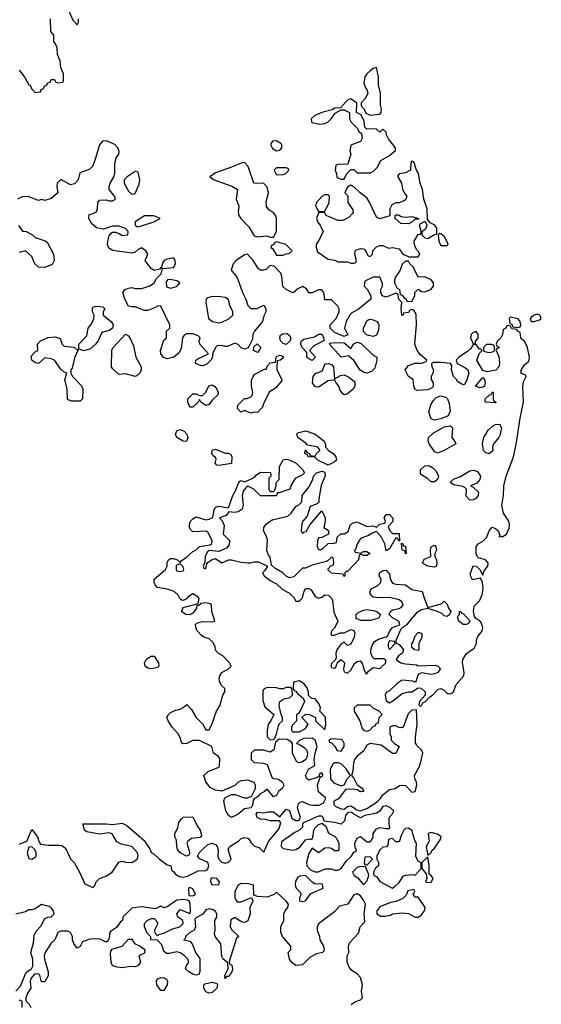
# Model space of a CAD drawing. Header units: inches. Extents: x 2601682 to 2755810, y 449311 to 584050.
# Tile 369 of 505: x 2716954 to 2720194, y 491409 to 497526. Entities that reach past the tile are written whole.
import ezdxf

# ---------------------------------------------------------------- set-up
doc = ezdxf.new("R2010")
doc.units = ezdxf.units.IN
doc.header["$MEASUREMENT"] = 0
doc.layers.add('C7419', color=7, linetype='Continuous')
doc.layers.add('C7429', color=7, linetype='Continuous')

msp = doc.modelspace()

# ---------------------------------------------------------------- linework, layer by layer
at = {"layer": 'C7419', "color": 2, "elevation": 2}
for points in [[(2717254, 497590), (2717283.6, 497523.6), (2717310, 497494), (2717318, 497510), (2717318, 497530)], [(2716950, 497212), (2716986, 497166), (2717010, 497122), (2717018, 497118), (2717030, 497094), (2717050, 497074), (2717082, 497078), (2717087.3, 497092.7), (2717102, 497098), (2717107.3, 497112.7), (2717122, 497118), (2717127.3, 497132.7), (2717142, 497138), (2717150, 497154), (2717170, 497154), (2717178, 497138), (2717190, 497134), (2717222, 497138), (2717226, 497150), (2717226, 497190), (2717208.4, 497228.4), (2717206, 497270), (2717188.4, 497308.4), (2717186, 497350), (2717176.4, 497376.4), (2717166, 497390), (2717166, 497430), (2717147.3, 497452.7), (2717146, 497530)], [(2720000, 495622.7), (2719990, 495626), (2719978, 495622), (2719974, 495610), (2719958, 495602), (2719952, 495570), (2719942, 495550), (2719922, 495530), (2719914, 495510), (2719918, 495498), (2719932, 495492), (2719930, 495486), (2719918, 495482), (2719914, 495470), (2719930, 495434), (2719933.7, 495393.7), (2719930.5, 495369.5), (2719910.7, 495349.3), (2719858, 495338), (2719830, 495346), (2719794, 495410), (2719810, 495454), (2719826, 495470), (2719818, 495478), (2719810, 495478), (2719790, 495508), (2719770, 495508), (2719756.4, 495483.6), (2719735.6, 495464.4), (2719681, 495430), (2719664.7, 495410), (2719672, 495390), (2719723.5, 495363.5), (2719738, 495350), (2719742.8, 495330), (2719731.1, 495288.9), (2719718, 495262), (2719710, 495258), (2719700.4, 495260.4), (2719675.3, 495275.3), (2719668, 495290), (2719648, 495310), (2719635.3, 495350), (2719638, 495378), (2719629, 495389), (2719570, 495396.2), (2719524.9, 495395.1), (2719511.3, 495388.7), (2719514, 495370), (2719524, 495350), (2719520.7, 495330), (2719510.7, 495310), (2719510.7, 495290), (2719522, 495270), (2719522.8, 495250), (2719518.5, 495241.5), (2719490, 495226), (2719422.7, 495222.7), (2719408.7, 495230), (2719402, 495250), (2719398, 495290), (2719370, 495308.7), (2719349.2, 495350), (2719370, 495378), (2719409, 495391), (2719450, 495391), (2719478, 495402), (2719482, 495410), (2719443.7, 495443.7), (2719422, 495470), (2719409.1, 495509.1), (2719418, 495630), (2719416.4, 495696.4), (2719402, 495722), (2719390, 495726), (2719378, 495722), (2719370, 495706), (2719338, 495702), (2719334, 495690), (2719327.3, 495687.3), (2719324, 495730), (2719328.4, 495768.4), (2719308, 495790), (2719302, 495822), (2719290, 495826), (2719230, 495802), (2719206, 495810), (2719198, 495830), (2719198, 495850), (2719208, 495870), (2719207.3, 495887.3), (2719190, 495926), (2719150, 495926), (2719098, 495902), (2719094, 495870), (2719111.6, 495851.6), (2719134, 495810), (2719134, 495790), (2719055.3, 495724.7), (2719016, 495704), (2719006, 495694), (2718982.8, 495650), (2718971, 495610), (2718991.6, 495568.4), (2718970, 495558), (2718910, 495582), (2718882, 495610), (2718882, 495630), (2718919, 495670), (2718938, 495710), (2718938, 495730), (2718930, 495746), (2718890, 495786), (2718850, 495786), (2718842, 495830), (2718830, 495848), (2718810, 495848), (2718770, 495828.7), (2718750, 495828.7), (2718734.6, 495854.6), (2718710, 495868), (2718674, 495850), (2718663.6, 495836.4), (2718650, 495828), (2718609.1, 495849.1), (2718589.1, 495869.1), (2718582, 495930), (2718575.3, 495950), (2718534.6, 495994.6), (2718510, 495998), (2718485.4, 495974.6), (2718470, 495968.7), (2718450, 495968.7), (2718438, 495978), (2718404, 496030), (2718368.7, 496068.7), (2718350, 496065.2), (2718299.1, 496030), (2718280.5, 496010), (2718266.8, 495970), (2718304.1, 495924.1), (2718337.3, 495830), (2718359.1, 495790), (2718371.3, 495750), (2718390, 495731.3), (2718428.9, 495731.1), (2718470, 495752), (2718482, 495730), (2718482, 495710), (2718470, 495686), (2718461, 495650), (2718411.3, 495590), (2718402, 495570), (2718399.6, 495540.4), (2718372.7, 495487.3), (2718350, 495478), (2718330, 495488), (2718310, 495508), (2718290, 495515.3), (2718243.6, 495496.4), (2718230, 495495.3), (2718210, 495502), (2718181, 495499), (2718171, 495489), (2718152, 495450), (2718151.1, 495428.9), (2718142, 495410), (2718115.3, 495384.7), (2718090, 495375.3), (2718076.4, 495376.4), (2718046, 495390), (2718048, 495410), (2718060.2, 495419.8), (2718126, 495450), (2718073.2, 495510), (2718069, 495530), (2718074, 495550), (2718062.7, 495562.7), (2718030, 495575.1), (2717990, 495573.2), (2717974.8, 495565.2), (2717964.7, 495550), (2717957.3, 495482.7), (2717943.5, 495456.5), (2717910.4, 495429.6), (2717870, 495418), (2717847.6, 495427.6), (2717829.5, 495449.5), (2717829, 495470), (2717850, 495534), (2717866, 495550), (2717866, 495590), (2717886, 495610), (2717886, 495630), (2717830, 495746), (2717810, 495748), (2717801, 495739), (2717750, 495719.3), (2717730, 495719.3), (2717670, 495742.7), (2717650, 495740.9), (2717630, 495746), (2717606.6, 495790), (2717595.3, 495830), (2717608, 495850), (2717630, 495858), (2717650, 495861), (2717670, 495856), (2717710, 495856), (2717758, 495870), (2717778, 495882), (2717788, 495890), (2717803.1, 495916.9), (2717833.2, 495946.8), (2717840.4, 495979.6), (2717910, 495986), (2717921.2, 496010), (2717916.4, 496036.4), (2717910, 496046), (2717863.5, 496036.5), (2717852, 496030), (2717842.8, 496017.2), (2717834, 495990), (2717838, 495982), (2717830, 495986), (2717823.6, 495976.4), (2717790, 495968), (2717770, 495979), (2717734, 496030), (2717749, 496070), (2717737.2, 496090), (2717710, 496109), (2717690, 496099), (2717670, 496081.2), (2717650, 496075.1), (2717532.1, 496092.1), (2717507, 496107), (2717499.3, 496130), (2717500.9, 496150), (2717510, 496182), (2717521.2, 496198.8), (2717530, 496204.7), (2717550, 496204.7), (2717576, 496196), (2717590, 496184.7), (2717626, 496190), (2717628, 496210), (2717610, 496228), (2717570, 496242), (2717530, 496242), (2717474.8, 496225.2), (2717430, 496233.2), (2717400.2, 496260.2), (2717384, 496290), (2717384.7, 496315.3), (2717410, 496321), (2717430, 496331.3), (2717438, 496350), (2717439, 496390), (2717450, 496404.7), (2717490, 496406.8), (2717510, 496400.7), (2717530, 496401), (2717548, 496410), (2717542, 496430), (2717509.2, 496470), (2717509.2, 496490), (2717515.3, 496510), (2717539, 496550), (2717544, 496570), (2717544, 496630), (2717552.9, 496667.1), (2717569.1, 496690.9), (2717572.1, 496707.9), (2717562.7, 496730), (2717544, 496750), (2717492.1, 496772.1), (2717468, 496772), (2717450, 496748), (2717421, 496650), (2717405.4, 496614.6), (2717385.4, 496594.6), (2717326.4, 496573.6), (2717316.3, 496530), (2717294.6, 496505.4), (2717270, 496499), (2717210, 496533.2), (2717187.3, 496510), (2717184, 496490), (2717190.9, 496449.1), (2717150, 496415.3), (2717110, 496402), (2717090, 496408), (2717070, 496402), (2717006.8, 496426.8), (2716970, 496424.2), (2716939.1, 496410)], [(2716946.4, 496246.4), (2716972, 496212), (2716994, 496210), (2717030, 496192), (2717050, 496172), (2717111.6, 496151.6), (2717123.6, 496143.6), (2717164, 496070), (2717166.8, 496030), (2717154.4, 496005.6), (2717110, 495985.2), (2717070, 495988.7), (2717048.7, 496010), (2717030, 496055.3), (2716990, 496088.7), (2716950, 496079)], [(2720000, 495676), (2719994, 495670), (2719998, 495638), (2720000, 495637.3)], [(2716950, 492404.7), (2716998, 492422), (2717030, 492494), (2717064.7, 492450), (2717075.3, 492415.3), (2717083.5, 492403.5), (2717130, 492397.3), (2717198, 492398), (2717214.8, 492394.8), (2717238.8, 492378.8), (2717270, 492312), (2717292, 492290), (2717324.7, 492230), (2717358, 492158), (2717410, 492134), (2717418, 492142), (2717428, 492170), (2717448.9, 492191.1), (2717492.9, 492207.1), (2717528.7, 492230), (2717570, 492291.3), (2717590, 492298), (2717610.9, 492290.9), (2717650, 492290.8), (2717684, 492310), (2717689.1, 492330.9), (2717686, 492350), (2717650, 492389.2), (2717583.2, 492403.2), (2717558, 492418), (2717528.9, 492468.9), (2717510, 492474), (2717450, 492466), (2717370, 492481.2), (2717355.3, 492490), (2717346, 492530), (2717490.5, 492530.5), (2717530, 492526), (2717590, 492534), (2717619.9, 492519.9), (2717726.4, 492426.4), (2717764.7, 492370), (2717771.3, 492351.3), (2717790, 492342), (2717822, 492310), (2717870, 492276), (2717892, 492270), (2717898, 492238), (2717910, 492234), (2717919.8, 492219.8), (2717943.5, 492203.5), (2717970, 492198.8), (2717996, 492204), (2718062.7, 492237.3), (2718110, 492241), (2718122, 492250), (2718129, 492270), (2718122, 492290), (2718072.7, 492312.7), (2718059, 492330), (2718068.7, 492350), (2718090, 492371), (2718121.2, 492398.8), (2718146, 492410), (2718170, 492401), (2718181, 492390), (2718186, 492370), (2718184.7, 492330), (2718191.1, 492311.1), (2718210, 492292), (2718230, 492286), (2718250, 492292), (2718268, 492310), (2718249, 492370), (2718259, 492390), (2718316, 492424), (2718330, 492438), (2718350, 492444.7), (2718370, 492442), (2718376.9, 492436.9), (2718391.6, 492411.6), (2718411.6, 492391.6), (2718442, 492382), (2718470, 492354), (2718500.2, 492419.8), (2718563.1, 492496.9), (2718575.3, 492535.3), (2718568, 492548), (2718510, 492548.7), (2718483.6, 492556.4), (2718450, 492558), (2718429, 492570), (2718422, 492590), (2718430, 492602), (2718470, 492598), (2718494.6, 492605.4), (2718530, 492604.7), (2718570, 492574), (2718610, 492622), (2718630, 492612), (2718644.5, 492564.5), (2718670, 492551), (2718688.7, 492551.3), (2718697.2, 492570), (2718679.5, 492630), (2718685.4, 492654.6), (2718695.1, 492664.9), (2718710, 492668), (2718750, 492650.5), (2718774.2, 492645.8), (2718813.6, 492646.4), (2718840.2, 492659.8), (2718855.3, 492690), (2718809.5, 492729.5), (2718804, 492770), (2718820.4, 492819.6), (2718834.6, 492825.4), (2718836.4, 492836.4), (2718830, 492846), (2718818, 492842), (2718814, 492830), (2718818, 492822), (2718810, 492826), (2718802, 492818), (2718750, 492802), (2718738, 492810), (2718728.7, 492830), (2718749, 492871), (2718787.3, 492892.7), (2718784, 492930), (2718788.7, 492970), (2718802, 493010), (2718788.9, 493048.9), (2718770, 493062), (2718719.6, 493060.4), (2718691.6, 493048.4), (2718674, 493030), (2718690, 493024.7), (2718723, 493003), (2718736, 492990), (2718740.7, 492970), (2718737.3, 492942.7), (2718731, 492929), (2718710, 492915.3), (2718688, 492908), (2718675.3, 492915.3), (2718654.2, 492954.2), (2718649, 492970), (2718648.4, 493028.4), (2718640.4, 493040.4), (2718614.6, 493054.6), (2718564.7, 493055.3), (2718542, 493038), (2718532, 492990), (2718510, 492975.3), (2718470, 492988), (2718410, 492988), (2718392, 492970), (2718391.3, 492930), (2718410, 492911.3), (2718467.3, 492907.3), (2718490, 492898), (2718519.8, 492819.8), (2718530, 492810.8), (2718550.6, 492810.6), (2718564.5, 492804.5), (2718584.7, 492790), (2718594, 492770), (2718584.7, 492750), (2718562, 492730), (2718550, 492706), (2718530, 492698), (2718490, 492746), (2718474, 492730), (2718444.7, 492715.3), (2718430, 492698), (2718411.6, 492688.4), (2718403.6, 492676.4), (2718402, 492650), (2718391.3, 492628.7), (2718350, 492624), (2718310, 492589.3), (2718269.3, 492569.3), (2718250, 492582), (2718234, 492610), (2718222, 492670), (2718228.7, 492691.3), (2718270, 492712), (2718290, 492712), (2718350, 492691.3), (2718370, 492692), (2718396.4, 492703.6), (2718418, 492750), (2718418, 492770), (2718410, 492786), (2718370, 492802), (2718330, 492798), (2718310, 492788), (2718290, 492768), (2718210, 492734), (2718170, 492739), (2718136.5, 492756.5), (2718109, 492790), (2718098, 492830), (2718124.7, 492855.3), (2718190, 492882), (2718195.3, 492890), (2718196.4, 492936.4), (2718186, 492950), (2718158, 492970), (2718148, 493010), (2718070, 493048), (2718030, 493048), (2717991.1, 493028.9), (2717967.3, 493027.3), (2717958, 493038), (2717949.2, 493070), (2717937.2, 493090), (2717901.2, 493130), (2717875.3, 493170), (2717868.7, 493190), (2717878, 493210), (2717890, 493222), (2717923.1, 493236.9), (2717950, 493242), (2717970, 493252), (2717991.6, 493271.6), (2718021, 493241), (2718050, 493191.3), (2718092, 493150), (2718110, 493114), (2718130, 493114), (2718150, 493154), (2718175.3, 493230), (2718196.5, 493263.5), (2718215.3, 493330), (2718228, 493350), (2718228, 493370), (2718210, 493388), (2718197.2, 493410), (2718192.7, 493430), (2718196, 493450), (2718210, 493471), (2718250, 493492), (2718268, 493510), (2718258, 493530), (2718214.6, 493574.6), (2718189.1, 493589.1), (2718169.1, 493609.1), (2718168.7, 493630), (2718156.5, 493656.5), (2718130, 493679), (2718098, 493690), (2718082, 493702), (2718055.3, 493730), (2718048, 493750), (2718046, 493770), (2718061.2, 493778.8), (2718090, 493786), (2718150, 493784.7), (2718166, 493790), (2718148, 493850), (2718146, 493890), (2718136.4, 493896.4), (2718110, 493902), (2718082, 493898), (2718066, 493886), (2718054, 493886), (2718052, 493870), (2718030, 493838), (2718010, 493828), (2717986, 493830), (2717958, 493850), (2717970, 493874), (2718062, 493898), (2718068, 493930), (2718060.4, 493940.4), (2718030, 493958), (2717999.6, 493940.4), (2717990, 493928), (2717970, 493918), (2717960.4, 493920.4), (2717950, 493926), (2717938, 493950), (2717913.6, 493973.6), (2717870, 493988.7), (2717810, 493998), (2717794.6, 494014.6), (2717788, 494030), (2717788, 494050), (2717859, 494110), (2717869.2, 494130), (2717870, 494154), (2717878, 494170), (2717890, 494178), (2717910, 494178), (2717934, 494170), (2717950, 494154), (2717956.4, 494163.6), (2717990, 494186), (2718030, 494221), (2718048, 494230), (2718070, 494252), (2718136.4, 494263.6), (2718148, 494272), (2718148.7, 494290), (2718122, 494342), (2718109.1, 494349.1), (2718030, 494344), (2718016.5, 494356.5), (2718009.2, 494370), (2718009.1, 494390.9), (2718015.3, 494410), (2718030, 494424.7), (2718050, 494438), (2718110, 494418), (2718130, 494422), (2718148.7, 494431.3), (2718156.4, 494443.6), (2718162, 494482), (2718170, 494498), (2718190, 494502.8), (2718250, 494494), (2718277.2, 494570), (2718296.5, 494603.5), (2718310, 494642), (2718322, 494658), (2718330, 494662), (2718350, 494654), (2718370, 494662), (2718410, 494682), (2718423.1, 494696.9), (2718450, 494714), (2718512.7, 494712.7), (2718514, 494690), (2718502, 494678), (2718502, 494610), (2718510, 494594), (2718530, 494594), (2718538, 494602), (2718546, 494630), (2718546, 494650), (2718566, 494670), (2718568, 494750), (2718590, 494791.3), (2718610, 494796), (2718628.7, 494791.3), (2718671, 494771), (2718712, 494730), (2718722, 494710), (2718710, 494698), (2718665.4, 494674.6), (2718642, 494638), (2718631, 494609), (2718566, 494586), (2718554, 494586), (2718550, 494568), (2718450, 494568), (2718408.9, 494608.9), (2718370, 494628), (2718359.6, 494620.4), (2718342.8, 494597.2), (2718336, 494570), (2718341, 494510), (2718334.8, 494485.2), (2718310.7, 494469.3), (2718290, 494464), (2718252.7, 494467.3), (2718235.3, 494444.7), (2718194, 494430), (2718211.6, 494411.6), (2718223.6, 494383.6), (2718218, 494330), (2718256, 494290), (2718255.9, 494264.1), (2718238, 494242), (2718190, 494222), (2718130, 494228), (2718119.6, 494220.4), (2718106.8, 494193.2), (2718103.6, 494156.4), (2718094, 494130), (2718098, 494118), (2718110, 494114), (2718115.3, 494144.7), (2718124, 494156), (2718150, 494172), (2718170, 494178), (2718210, 494151.3), (2718250, 494171), (2718270, 494171), (2718330, 494156), (2718370, 494151.3), (2718390, 494151.3), (2718410, 494158), (2718436.9, 494156.9), (2718494, 494130), (2718476.9, 494103.1), (2718462, 494090), (2718472, 494070), (2718510, 494042), (2718550, 494022), (2718586.4, 493986.4), (2718630, 493962), (2718656.9, 493936.9), (2718670, 493914), (2718690, 493914), (2718710, 493934), (2718718, 493970), (2718730, 493992), (2718750, 493992), (2718763.6, 493983.6), (2718790, 493942), (2718810, 493932), (2718830, 493938), (2718850, 493952), (2718871.3, 493951.3), (2718890, 493932), (2718896.8, 493916.8), (2718905.8, 493845.8), (2718931, 493790), (2718910, 493746), (2718890, 493726), (2718886, 493710), (2718890, 493702), (2718910, 493702), (2718944, 493716), (2718970, 493716), (2719010, 493738), (2719030, 493732), (2719034.8, 493714.8), (2719030.8, 493690), (2719010, 493646), (2718990, 493638), (2718970, 493658), (2718950, 493648), (2718924.7, 493610), (2718918, 493590), (2718919.6, 493560.4), (2718912.7, 493547.3), (2718890, 493526), (2718886.8, 493510), (2718890, 493502), (2718910, 493498), (2718917.2, 493502.8), (2718927.3, 493532.7), (2718951.6, 493551.6), (2718972, 493530), (2718964.7, 493490), (2718970, 493474), (2718990, 493466), (2719010, 493484.7), (2719033.2, 493526.8), (2719050, 493538), (2719070, 493542), (2719082.8, 493522.8), (2719091.1, 493491.1), (2719104.7, 493464.7), (2719110, 493462), (2719121.2, 493478.8), (2719150, 493502), (2719190, 493496), (2719228, 493530), (2719227.3, 493547.3), (2719215.3, 493555.3), (2719155.3, 493555.3), (2719144.7, 493564.7), (2719134, 493590), (2719136, 493610), (2719142.9, 493637.1), (2719157.2, 493662.8), (2719182, 493678), (2719230, 493691.3), (2719240.4, 493699.6), (2719252.3, 493730), (2719269.6, 493750.4), (2719314.6, 493765.4), (2719309, 493790), (2719268.7, 493810), (2719248.7, 493830), (2719257.2, 493850), (2719270, 493859.1), (2719312, 493868), (2719324.7, 493875.3), (2719335.3, 493890), (2719328, 493910), (2719310, 493922), (2719250, 493935.3), (2719190, 493934), (2719150, 493939), (2719135.3, 493950), (2719128.7, 493970), (2719138, 493990), (2719178, 494010), (2719198, 494030), (2719199, 494050), (2719186, 494070), (2719188, 494090), (2719210, 494104.7), (2719230, 494106), (2719250, 494082), (2719254.8, 494050), (2719270, 494024.7), (2719290, 494018.8), (2719350, 494014), (2719390, 493986), (2719454.4, 493974.4), (2719467.5, 493927.5), (2719490, 493874), (2719565.2, 493894.8), (2719579, 493901), (2719590, 493914), (2719610, 493894), (2719618, 493870), (2719632, 493850), (2719624.7, 493830), (2719610, 493819), (2719590, 493822), (2719576, 493836), (2719550, 493849.2), (2719490, 493868.7), (2719450, 493859), (2719418.8, 493841.2), (2719354.9, 493765.1), (2719341.4, 493758.6), (2719321.1, 493738.9), (2719291, 493670), (2719291.6, 493651.6), (2719310, 493644.7), (2719338, 493610), (2719332, 493590), (2719306, 493574), (2719292, 493550), (2719322, 493530), (2719350, 493523), (2719418, 493518), (2719430, 493512), (2719535.3, 493515.3), (2719554, 493510), (2719562, 493502), (2719564.7, 493490), (2719550.6, 493469.4), (2719530, 493461.2), (2719510, 493457.2), (2719450, 493468), (2719430, 493458), (2719411.6, 493408.4), (2719395.3, 493415.3), (2719330, 493422), (2719298, 493402), (2719250, 493355.3), (2719231.6, 493348.4), (2719224.7, 493330), (2719230, 493294), (2719250, 493282), (2719270, 493291.3), (2719330, 493340.7), (2719370, 493351), (2719390, 493351), (2719430, 493374), (2719448, 493372), (2719472, 493350), (2719472, 493330), (2719438, 493290), (2719434, 493270), (2719442, 493262), (2719450, 493264.7), (2719459, 493281), (2719474, 493290), (2719500.9, 493319.1), (2719519, 493330), (2719552.7, 493367.3), (2719570, 493370.8), (2719590, 493360.5), (2719610, 493340.5), (2719618.8, 493338.8), (2719630, 493337.1), (2719649.3, 493350), (2719664.9, 493395.1), (2719713, 493450), (2719715.8, 493470), (2719704.5, 493530), (2719706, 493550), (2719730, 493587.3), (2719777.7, 493622.3), (2719791.8, 493650), (2719791.8, 493670), (2719798.4, 493690), (2719826, 493730), (2719831.2, 493750), (2719820.5, 493780.5), (2719810, 493792.7), (2719786.3, 493806.3), (2719778.6, 493818.6), (2719772.3, 493850), (2719777.2, 493882.8), (2719810, 493916), (2719827.5, 493952.5), (2719833, 493990), (2719829.5, 494029.5), (2719816.4, 494056.4), (2719766, 494046), (2719753.2, 494070), (2719753.6, 494086.4), (2719770, 494132), (2719788.4, 494131.6), (2719812, 494110), (2719830, 494074), (2719839, 494101), (2719861.2, 494130), (2719864, 494150), (2719848, 494170), (2719803.2, 494183.2), (2719795.3, 494190), (2719789, 494210), (2719789.2, 494250.8), (2719802, 494270), (2719830, 494286), (2719855.3, 494310), (2719869.3, 494350), (2719887.9, 494372.1), (2719910, 494363.8), (2719925.5, 494350), (2719936.9, 494323.1), (2719932.7, 494312.7), (2719943.1, 494316.9), (2719950, 494314), (2719978, 494330), (2719993.6, 494366.4), (2719996.9, 494390), (2719991.3, 494410), (2719960.1, 494460.1), (2719948.3, 494508.3), (2719958.7, 494570), (2719961.6, 494630), (2719976.3, 494690), (2720000, 494754.4)], [(2719012.1, 491407.9), (2719034.8, 491425.2), (2719070, 491436), (2719084, 491450), (2719077.2, 491490), (2719083.7, 491530), (2719070, 491575.3), (2719050, 491599), (2719018, 491618), (2719000.2, 491640.2), (2718988, 491670), (2718988, 491710), (2718998, 491730), (2718995.3, 491770), (2719002, 491790), (2719058, 491850), (2719068.7, 491890), (2719098, 491922), (2719094, 491970), (2719101.2, 492030), (2719092.1, 492052.1), (2719070, 492082), (2719050, 492095.3), (2719030, 492088), (2718992, 492030), (2718940.7, 492019.3), (2718910, 491984), (2718810.9, 491909.1), (2718801, 491890), (2718801, 491870), (2718816, 491830), (2718818, 491810), (2718841, 491770), (2718844.7, 491750), (2718842, 491738), (2718834, 491730), (2718798, 491722), (2718758, 491702), (2718710, 491654), (2718670, 491649), (2718646.6, 491666.6), (2718629, 491690), (2718622, 491730), (2718638, 491750), (2718638, 491770), (2718586, 491830), (2718576.4, 491856.4), (2718575.3, 491890), (2718595.3, 491930), (2718594, 491970), (2718602, 491990), (2718619, 492010), (2718624, 492030), (2718609, 492050), (2718550, 492106), (2718534, 492090), (2718490, 492075.3), (2718430, 492078), (2718407.3, 492087.3), (2718406, 492150), (2718377.2, 492157.2), (2718330, 492159.3), (2718310, 492148.7), (2718291, 492110), (2718291.1, 492071.1), (2718296.9, 492056.9), (2718305.4, 492045.4), (2718330, 492046), (2718392.7, 492072.7), (2718402, 492050), (2718382.8, 492010), (2718384.9, 491970), (2718370, 491928), (2718350, 491918), (2718330, 491922), (2718290, 491948), (2718266, 491934), (2718261, 491890), (2718270.9, 491870.9), (2718314, 491830), (2718301, 491819), (2718254, 491674), (2718258, 491658), (2718271.1, 491651.1), (2718276, 491630), (2718271, 491610), (2718258, 491590), (2718250, 491582), (2718238, 491582), (2718230, 491568), (2718228.7, 491590), (2718248, 491630), (2718247.3, 491667.3), (2718218, 491690), (2718210, 491706), (2718203.7, 491783.7), (2718169, 491830), (2718164, 491850), (2718168.7, 491870), (2718166, 491930), (2718178, 491950), (2718178, 491970), (2718170, 491986), (2718156.4, 491996.4), (2718130, 492002), (2718110, 491995.3), (2718091.1, 491968.9), (2718051.6, 491948.4), (2718042, 491938), (2718046, 491890), (2718038, 491870), (2718007.7, 491852.3), (2717984.7, 491830), (2717982, 491818), (2717974, 491810), (2718010, 491801), (2718025.5, 491785.5), (2718047.1, 491727.1), (2718073, 491693), (2718073.7, 491613.7), (2718066, 491594), (2718051.1, 491588.9), (2718030, 491596), (2718005.2, 491610), (2717984, 491630), (2717989, 491650), (2718004, 491670), (2717999, 491690), (2717973.8, 491713.8), (2717950, 491729.2), (2717930, 491735.3), (2717885.2, 491725.2), (2717865.2, 491725.2), (2717850, 491738), (2717837.5, 491777.5), (2717810, 491808), (2717769, 491809), (2717768, 491828), (2717746, 491850), (2717728, 491890), (2717728.4, 491911.6), (2717746, 491930), (2717770, 491942), (2717790, 491942), (2717802, 491930), (2717811, 491910), (2717792, 491870), (2717792.7, 491852.7), (2717810, 491834), (2717818, 491842), (2717850, 491851.3), (2717902, 491878), (2717948, 491890), (2717969, 491910), (2717968, 491930), (2717935.3, 491950), (2717929, 491970), (2717950, 491998), (2718010, 491974), (2718014.6, 491985.4), (2718013.6, 492033.6), (2718008.4, 492048.4), (2717996.4, 492056.4), (2717970, 492059), (2717930, 492055.3), (2717870, 492015.3), (2717850, 492008), (2717830, 492018), (2717798, 492002), (2717710, 492014), (2717650, 492006), (2717594, 491950), (2717592, 491930), (2717579.6, 491920.4), (2717554.4, 491885.6), (2717518, 491862), (2717511.3, 491850), (2717511.3, 491830), (2717504.7, 491810), (2717499.8, 491800.2), (2717490, 491795.3), (2717453.2, 491813.2), (2717436.5, 491816.5), (2717390, 491814), (2717342.8, 491797.2), (2717330, 491768), (2717310, 491758), (2717290, 491786), (2717282, 491810), (2717282, 491830), (2717270, 491855.3), (2717250, 491864), (2717210, 491864), (2717190, 491855.3), (2717171, 491809), (2717150, 491788), (2717111.3, 491730), (2717104.7, 491710), (2717106.8, 491690), (2717131.3, 491610), (2717130, 491586), (2717110, 491548), (2717088.9, 491548.9), (2717078, 491590), (2717070, 491598), (2717044.7, 491595.3), (2717022, 491570), (2717018, 491550), (2717022, 491510), (2717002, 491478), (2716991.3, 491450), (2716992, 491430), (2717012, 491410), (2717022, 491390)], [(2716929, 491490), (2716959, 491521), (2716990, 491598), (2717005.2, 491614.8), (2717028, 491630), (2717034.6, 491645.4), (2717035.3, 491690), (2717022, 491730), (2717039.3, 491790), (2717042.7, 491837.3), (2717056.5, 491863.5), (2717085.6, 491894.4), (2717110, 491942), (2717129.1, 491950.9), (2717150, 491951.3), (2717168.7, 491970), (2717164, 491990), (2717150, 492008.7), (2717136.5, 492016.5), (2717090, 492028), (2717050, 492002), (2717030, 491995.3), (2717010, 491995.3), (2716990, 491984), (2716930.7, 491969.3)], [(2716969.1, 491389.1), (2716968, 491428), (2716950, 491435.3)]]:
    msp.add_lwpolyline(points, dxfattribs=at)
for points in [[(2719170, 497228.7), (2719150, 497222.7), (2719130, 497207.3), (2719110.5, 497190), (2719097.1, 497170), (2719090.8, 497130.8), (2719102, 497102), (2719111, 497091), (2719116, 497070), (2719102, 497038), (2719074, 497010), (2719074, 496990), (2719094, 496970), (2719104.7, 496944.7), (2719130, 496932), (2719190, 496938), (2719199, 496950), (2719201.2, 496970), (2719195.5, 496995.5), (2719195.6, 497070), (2719182, 497122), (2719181.6, 497170)], [(2719010, 497034), (2718990, 497025.2), (2718956, 496990), (2718950, 496978), (2718910, 496975.1), (2718895.3, 496964.7), (2718831.3, 496950), (2718786.8, 496930), (2718764, 496910), (2718766, 496890), (2718770, 496886.8), (2718816.9, 496876.9), (2718850, 496881), (2718870, 496891), (2718889, 496910), (2718914, 496946), (2718950, 496964.7), (2718970, 496964.7), (2719002, 496950), (2719002, 496910), (2719012, 496890), (2719051.1, 496851.1), (2719062, 496830), (2719078, 496818), (2719082, 496790), (2719071.1, 496768.9), (2719010, 496746), (2719004.7, 496710), (2719011.3, 496690), (2718992.7, 496627.3), (2718930, 496626), (2718918, 496622), (2718914, 496590), (2718922, 496570), (2718924.7, 496544.7), (2718950, 496534), (2718970, 496534), (2718986, 496570), (2719010, 496594), (2719030, 496594), (2719050, 496574), (2719130, 496574), (2719150, 496582), (2719173.6, 496606.4), (2719198, 496650), (2719250, 496682), (2719287.3, 496712.7), (2719288, 496730), (2719244.5, 496784.5), (2719232.3, 496810), (2719230, 496826), (2719210, 496846), (2719190, 496826), (2719167.3, 496847.3), (2719110, 496846), (2719098, 496858), (2719094.6, 496894.6), (2719075.3, 496935.3), (2719046, 496950), (2719047.3, 497007.3)], [(2718550, 496774), (2718524.7, 496770), (2718511.3, 496750), (2718524.9, 496724.9), (2718550, 496711), (2718570, 496716), (2718581.2, 496730), (2718581.2, 496750), (2718576.6, 496756.6)], [(2718350, 496638), (2718330, 496635.3), (2718270, 496608.7), (2718170, 496575.3), (2718134, 496550), (2718162, 496530), (2718272.5, 496492.5), (2718306, 496470), (2718298, 496410), (2718314.8, 496370), (2718310.6, 496330), (2718315.5, 496310), (2718328, 496290), (2718378, 496238), (2718410, 496182), (2718430, 496176), (2718490, 496182), (2718510, 496174), (2718530, 496174), (2718548, 496210), (2718548, 496290), (2718542, 496310), (2718530, 496328), (2718503.1, 496343.1), (2718486, 496366), (2718485.2, 496394.8), (2718499, 496450), (2718490, 496486), (2718470, 496508), (2718408, 496510), (2718372.9, 496612.9), (2718354.6, 496634.6)], [(2719390, 496646), (2719383.6, 496636.4), (2719382, 496590), (2719350, 496574), (2719311.6, 496568.4), (2719302, 496558), (2719302, 496550), (2719326, 496510), (2719332.7, 496472.7), (2719342, 496450), (2719358, 496430), (2719356.9, 496423.1), (2719350, 496406), (2719339.6, 496400.4), (2719310, 496388), (2719290, 496388), (2719265.4, 496374.6), (2719254, 496350), (2719252.7, 496307.3), (2719190, 496288), (2719170, 496298), (2719128.9, 496388.9), (2719110, 496418), (2719068, 496450), (2719030, 496488), (2719010, 496498), (2718990, 496486), (2718974, 496450), (2718991.6, 496431.6), (2718992, 496390), (2719023.6, 496343.6), (2719024.7, 496330), (2719019.8, 496320.2), (2719001, 496299), (2718961, 496279), (2718930, 496277.2), (2718858, 496310), (2718847.3, 496327.3), (2718810, 496326), (2718798, 496290), (2718804.7, 496270), (2718821, 496250), (2718838.8, 496210), (2718820.7, 496170), (2718794.8, 496130), (2718794.8, 496110), (2718804.5, 496084.5), (2718870, 496038), (2718911.1, 496031.1), (2718930, 496022), (2718990, 496022), (2719010, 496014), (2719030, 496014), (2719042, 496018), (2719046, 496030), (2719035.3, 496070), (2719038, 496090), (2719044.7, 496095.3), (2719070, 496104.7), (2719090, 496102), (2719098, 496098), (2719118, 496058), (2719130, 496054), (2719146, 496070), (2719147.3, 496092.7), (2719170, 496114), (2719190, 496122), (2719210, 496122), (2719245.4, 496105.4), (2719270, 496111), (2719310, 496102), (2719334, 496070), (2719372.7, 496052.7), (2719430, 496052), (2719439, 496070), (2719430, 496088), (2719418, 496098), (2719406, 496126), (2719405.2, 496150), (2719430, 496192), (2719446, 496194), (2719448, 496210), (2719438, 496250), (2719442, 496258), (2719468, 496272), (2719472.7, 496272.7), (2719482, 496250), (2719475.3, 496224.7), (2719452.7, 496207.3), (2719452, 496190), (2719461, 496181), (2719471.1, 496171.1), (2719490, 496166), (2719530, 496192), (2719546, 496194), (2719544, 496230), (2719532.3, 496250), (2719503.1, 496263.1), (2719487.3, 496287.3), (2719485.2, 496350), (2719464, 496410), (2719455.6, 496470), (2719440.9, 496510), (2719432, 496570), (2719419, 496590), (2719402, 496642)], [(2717670, 496582), (2717622, 496550), (2717602, 496530), (2717602, 496510), (2717630, 496461), (2717650, 496442.8), (2717670, 496446.8), (2717696.6, 496503.4), (2717700.7, 496530), (2717690, 496578)], [(2718610, 496606), (2718550, 496606), (2718534, 496590), (2718550, 496562), (2718590, 496564.7), (2718606, 496570), (2718626, 496590), (2718622, 496602)], [(2718870, 496438), (2718850, 496438), (2718830, 496428), (2718798, 496390), (2718792, 496370), (2718810, 496334), (2718850, 496334), (2718875.3, 496390), (2718878, 496430)], [(2717730, 496308), (2717672, 496270), (2717672, 496250), (2717681, 496241), (2717690, 496238), (2717710, 496246), (2717786, 496270), (2717826, 496290), (2717787.3, 496307.3)], [(2719350, 496298), (2719390, 496302), (2719434, 496290), (2719430, 496286), (2719410, 496286), (2719390, 496268), (2719370, 496258), (2719320.4, 496260.4), (2719286, 496290), (2719286, 496310), (2719290, 496314), (2719307.3, 496312.7), (2719323.6, 496303.6)], [(2719563.6, 496196.4), (2719554, 496190), (2719558, 496150), (2719570, 496122), (2719610, 496122), (2719615.3, 496130), (2719610, 496146), (2719590, 496179), (2719570, 496195.3)], [(2718550, 496146), (2718538, 496142), (2718530, 496126), (2718518, 496122), (2718514, 496110), (2718523.6, 496103.6), (2718550, 496062), (2718590, 496062), (2718610, 496072), (2718627.3, 496072.7), (2718646, 496090), (2718606, 496130)], [(2719370, 496026), (2719350, 496026), (2719330, 496006), (2719318, 495970), (2719291.3, 495930), (2719282, 495910), (2719282, 495890), (2719298, 495858), (2719314, 495850), (2719318, 495818), (2719330, 495814), (2719339.6, 495799.6), (2719354, 495790), (2719358, 495778), (2719390, 495774), (2719408, 495810), (2719408, 495830), (2719426, 495850), (2719431.3, 495851.3), (2719450, 495838), (2719470, 495836), (2719508, 495850), (2719524, 495870), (2719525.2, 495890), (2719510, 495909), (2719470, 495928), (2719430, 495926), (2719398, 495990), (2719378, 496010)], [(2717887.7, 495912.3), (2717871, 495909), (2717862.8, 495897.2), (2717866, 495866), (2717890, 495858.8), (2717930, 495867.7), (2717948.7, 495890), (2717930, 495904)], [(2718150, 495805.2), (2718122, 495798), (2718111.3, 495790), (2718111, 495770), (2718126, 495670), (2718150.7, 495650.7), (2718190, 495642.8), (2718210, 495646.8), (2718252.7, 495667.3), (2718278, 495690), (2718278, 495710), (2718259.3, 495750), (2718250, 495788), (2718230, 495799), (2718203.2, 495803.2)], [(2717350, 495469), (2717320.4, 495480.4), (2717322, 495510), (2717370, 495562), (2717378, 495610), (2717395.3, 495630), (2717414, 495666), (2717415.3, 495690), (2717406, 495710), (2717405.6, 495734.4), (2717410, 495741), (2717430, 495746), (2717470, 495742), (2717482, 495730), (2717472, 495710), (2717472, 495690), (2717522.8, 495650), (2717534, 495630), (2717530.7, 495610), (2717510, 495594.5), (2717470, 495585.2), (2717461.1, 495578.9), (2717440.5, 495530), (2717424.9, 495510), (2717390, 495479.5)], [(2719150, 495558), (2719123.1, 495563.1), (2719108.9, 495568.9), (2719089, 495589), (2719088.7, 495610), (2719110, 495654), (2719118, 495662), (2719130, 495664.7), (2719150, 495661), (2719172, 495650), (2719179.8, 495639.8), (2719184.7, 495630), (2719183.6, 495596.4), (2719170, 495566)], [(2719790, 495588), (2719770, 495582.7), (2719757.3, 495570), (2719754, 495550), (2719770, 495512), (2719786, 495514), (2719786, 495526), (2719802, 495550), (2719802, 495570)], [(2717310, 495474), (2717318, 495478), (2717294.4, 495425.6), (2717278.8, 495361.2), (2717272, 495350), (2717272, 495330), (2717282, 495310), (2717338.8, 495250), (2717346.8, 495230), (2717344.7, 495170), (2717330, 495155.3), (2717276.4, 495156.4), (2717250, 495166), (2717249, 495230), (2717234, 495290), (2717246, 495330), (2717230, 495335.3), (2717210, 495354), (2717169.5, 495409.5), (2717150, 495418), (2717110, 495424), (2717070, 495389.2), (2717050, 495393.2), (2717029.6, 495409.6), (2717024.1, 495435.9), (2717050, 495462), (2717066, 495470), (2717065.2, 495510), (2717082, 495530), (2717130, 495550.7), (2717174.9, 495554.9), (2717204.7, 495544.7), (2717218, 495510), (2717230, 495498), (2717291.3, 495491.3)], [(2717670, 495309.3), (2717610, 495325.2), (2717570, 495322), (2717530, 495358), (2717524, 495370), (2717526.3, 495473.7), (2717535.3, 495490), (2717610, 495571.3), (2717630, 495562), (2717642, 495542), (2717659.8, 495499.8), (2717676, 495430), (2717707.3, 495370), (2717707.3, 495350), (2717701, 495330), (2717690, 495319)], [(2718610, 495508.7), (2718590, 495514), (2718574, 495530), (2718569, 495551), (2718574, 495566), (2718586.3, 495573.7), (2718615.5, 495575.5), (2718630, 495564.7), (2718638.8, 495550), (2718630.9, 495529.1)], [(2718770, 495409), (2718750, 495418), (2718738, 495430), (2718738, 495458), (2718710, 495488), (2718699, 495510), (2718704, 495530), (2718719.3, 495540.7), (2718784.7, 495555.3), (2718810, 495571.3), (2718831, 495571), (2718842, 495550), (2718842, 495530), (2718780.7, 495499.3), (2718754, 495470), (2718791.3, 495430)], [(2718430, 495458), (2718406, 495470), (2718407.3, 495492.7), (2718428, 495512), (2718451.3, 495490), (2718442, 495470)], [(2719110, 495329), (2719093.6, 495333.6), (2719069.3, 495349.3), (2719028.4, 495408.4), (2718996.4, 495436.4), (2718950, 495428.7), (2718878, 495510), (2718883.1, 495516.9), (2718910, 495521), (2718970, 495518), (2719010, 495482), (2719030, 495512), (2719050, 495522), (2719074.8, 495514.8), (2719150, 495442), (2719172, 495430), (2719172, 495410), (2719159.1, 495360.9), (2719139.8, 495340.2)], [(2719887.3, 495507.3), (2719852.7, 495507.3), (2719834, 495490), (2719834, 495470), (2719843.6, 495463.6), (2719870, 495458), (2719890, 495462), (2719906, 495470), (2719902, 495502)], [(2718430, 495086), (2718410, 495088), (2718390, 495082), (2718350, 495098), (2718328.4, 495088.4), (2718306, 495110), (2718308, 495130), (2718350, 495172), (2718367.3, 495172.7), (2718390, 495182), (2718398, 495190), (2718402, 495210), (2718393.2, 495250), (2718393.6, 495286.4), (2718410, 495322), (2718474, 495354), (2718486, 495354), (2718490, 495374), (2718510, 495394), (2718542, 495398), (2718546, 495430), (2718550, 495434), (2718570, 495442), (2718579.6, 495439.6), (2718590, 495434), (2718590, 495426), (2718574, 495410), (2718554, 495406), (2718551.3, 495370), (2718551.3, 495350), (2718582, 495290), (2718579.6, 495280.4), (2718543.6, 495236.4), (2718505.4, 495214.6), (2718470, 495146), (2718462, 495118)], [(2718910, 495294), (2718945.6, 495314.4), (2718970, 495318.8), (2719003.4, 495303.4), (2719034.9, 495274.9), (2719036.3, 495250), (2719025.5, 495230), (2718990, 495202), (2718970, 495196), (2718960.7, 495200.7), (2718945.1, 495225.1), (2718937.2, 495250), (2718919, 495270), (2718910, 495288), (2718870, 495281.2), (2718810, 495242.7), (2718790, 495244), (2718772.3, 495270), (2718777, 495310), (2718791.6, 495328.4), (2718834.9, 495345.1), (2718844.1, 495375.9), (2718852.9, 495387.1), (2718870, 495390.6), (2718890, 495382.8), (2718902.8, 495370)], [(2719810, 495238), (2719786, 495250), (2719830, 495302), (2719842, 495290), (2719844.7, 495270), (2719842, 495250), (2719830, 495242)], [(2718110, 495129.2), (2718078, 495150), (2718070, 495166), (2718062, 495150), (2718030, 495118), (2718010, 495118), (2717997.2, 495150), (2717999, 495170), (2718030, 495201), (2718050, 495202), (2718070, 495192), (2718090, 495192), (2718110, 495212), (2718129.3, 495250.7), (2718150, 495258), (2718166.4, 495246.4), (2718178, 495230), (2718186, 495210), (2718184.7, 495195.3), (2718150, 495162), (2718130, 495135.3)], [(2719530, 495038), (2719510, 495046), (2719496, 495090), (2719507, 495133), (2719522.5, 495157.5), (2719541.2, 495178.8), (2719570, 495188), (2719599.9, 495179.9), (2719610.8, 495170.8), (2719621.6, 495141.6), (2719626.8, 495093.2), (2719614.4, 495065.6), (2719570, 495045.2)], [(2719910, 495146), (2719846, 495150), (2719846, 495170), (2719870, 495194), (2719882, 495198), (2719890, 495214), (2719894, 495210), (2719894, 495170), (2719898, 495158), (2719914, 495150)], [(2717990, 494906), (2717970, 494908), (2717929.3, 494929.3), (2717921.2, 494950), (2717930, 494970.8), (2717950, 494980.7), (2717974.8, 494970), (2717991, 494950), (2717998, 494930)], [(2719550, 494833.2), (2719530, 494844), (2719497.6, 494890), (2719491.6, 494910), (2719494, 494930), (2719522.5, 494957.5), (2719590, 494996), (2719630, 495002), (2719642, 494990), (2719638, 494930), (2719654, 494910), (2719662, 494890), (2719590, 494849)], [(2719870, 494828.7), (2719850, 494835.3), (2719835.3, 494850), (2719828.7, 494890), (2719836, 494930), (2719864.5, 494975.5), (2719890, 495001), (2719909.5, 495010.5), (2719933.7, 495013.7), (2719946.8, 494990), (2719937.3, 494942.7), (2719930.8, 494929.2), (2719896, 494890), (2719891.3, 494870), (2719892.7, 494847.3)], [(2718870, 494758), (2718806, 494790), (2718787.3, 494807.3), (2718746, 494810), (2718742, 494822), (2718726, 494830), (2718730, 494854), (2718738, 494838), (2718754, 494830), (2718758, 494818), (2718790, 494814), (2718798, 494830), (2718818, 494850), (2718816.4, 494856.4), (2718806, 494870), (2718742, 494882), (2718733.6, 494893.6), (2718682, 494930), (2718675.3, 494950), (2718680.2, 494959.8), (2718730, 494970.8), (2718750, 494966), (2718790, 494950.8), (2718842, 494910), (2718854, 494890), (2718854, 494870), (2718872, 494850), (2718902, 494830), (2718918, 494810), (2718922, 494790), (2718910, 494778), (2718890, 494768)], [(2718230, 494832), (2718250, 494832), (2718264.7, 494824.7), (2718271, 494811), (2718270, 494768), (2718190, 494755.3), (2718178, 494758), (2718168.7, 494770), (2718174.6, 494794.6), (2718170, 494806), (2718156.4, 494816.4), (2718148, 494830), (2718149.1, 494850.9), (2718170, 494858)], [(2719510, 494654), (2719490, 494674), (2719443.1, 494703.1), (2719442.7, 494730), (2719470, 494754.8), (2719496.3, 494756.3), (2719520.7, 494740.7), (2719540.7, 494720.7), (2719556, 494690), (2719550, 494668.7), (2719530, 494654)], [(2718710, 494334), (2718718, 494342), (2718734, 494346), (2718758, 494390), (2718830, 494474), (2718851.3, 494430), (2718851.3, 494410), (2718842, 494370), (2718871.3, 494351.3), (2718872, 494330), (2718831.6, 494308.4), (2718810, 494306), (2718804.7, 494290), (2718802, 494250), (2718810, 494234), (2718830, 494234), (2718870, 494272), (2718907.3, 494272.7), (2718922, 494278), (2718926, 494310), (2718948.4, 494331.6), (2718970, 494331.3), (2718994.6, 494345.4), (2719008.7, 494390), (2719022, 494398), (2719050, 494406), (2719110, 494378), (2719150, 494382), (2719170, 494374), (2719190, 494392), (2719222, 494398), (2719226, 494410), (2719218, 494430), (2719230, 494451.3), (2719250, 494451), (2719272, 494428), (2719272.7, 494407.3), (2719242, 494378), (2719250, 494354), (2719270, 494334), (2719310, 494334), (2719311.1, 494331.1), (2719314, 494286), (2719306, 494290), (2719302, 494302), (2719290, 494306), (2719250, 494238), (2719230, 494226), (2719221.2, 494270), (2719202, 494310), (2719170, 494346), (2719143.6, 494336.4), (2719119.6, 494320.4), (2719070, 494302), (2719051, 494270), (2719042, 494238), (2719034, 494230), (2719038, 494218), (2719070, 494212), (2719090, 494222), (2719110, 494222), (2719131.3, 494210), (2719110, 494198), (2719090, 494198), (2719070, 494206), (2719062, 494198), (2719058, 494170), (2718990, 494098), (2718982, 494098), (2718974, 494090), (2718974, 494070), (2718970, 494066), (2718962, 494082), (2718890, 494088), (2718870, 494106), (2718870, 494114), (2718887.3, 494132.7), (2718902, 494138), (2718906, 494150), (2718902, 494182), (2718890, 494186), (2718872.7, 494167.3), (2718859.6, 494160.4), (2718770, 494138), (2718730, 494118), (2718710, 494118), (2718656.3, 494063.7), (2718630, 494059), (2718609, 494069), (2718588, 494090), (2718539, 494119), (2718518, 494138), (2718510, 494186), (2718499, 494199), (2718489, 494229), (2718492.7, 494292.7), (2718489.2, 494310), (2718469.2, 494350), (2718469.4, 494370.6), (2718486.8, 494393.2), (2718521.5, 494418.5), (2718619, 494441), (2718640.2, 494459.8), (2718670, 494502), (2718686, 494510), (2718706, 494530), (2718708, 494570), (2718750, 494622), (2718775.3, 494670), (2718778, 494690), (2718798, 494710), (2718830, 494721), (2718850, 494714), (2718851.6, 494691.6), (2718826.4, 494633.6), (2718811.3, 494550), (2718811.3, 494528.7), (2718802, 494518), (2718758, 494502), (2718738.8, 494441.2), (2718712, 494410), (2718705.4, 494394.6), (2718702, 494350)], [(2719750, 494541.2), (2719726.6, 494566.6), (2719728.9, 494608.9), (2719719.3, 494619.3), (2719706, 494626), (2719650, 494635.3), (2719628.7, 494650), (2719649, 494671), (2719692.1, 494687.9), (2719750, 494724), (2719770, 494727.3), (2719798, 494718), (2719816, 494690), (2719811.3, 494670), (2719794, 494646), (2719754, 494630), (2719770, 494622), (2719804.7, 494590), (2719801, 494570), (2719784.7, 494550), (2719770, 494542.7)], [(2719350, 494208), (2719346, 494226), (2719329, 494230), (2719326, 494274), (2719334, 494270), (2719338, 494258), (2719350, 494254), (2719354, 494210)], [(2719530, 494124), (2719488.7, 494130), (2719455.3, 494150), (2719466, 494174), (2719508.4, 494191.6), (2719505.2, 494230), (2719509.3, 494250.7), (2719530, 494262), (2719538, 494250), (2719542, 494230), (2719532, 494210), (2719532, 494190), (2719542, 494170), (2719544.7, 494150), (2719542, 494130)], [(2717950, 494146), (2717926, 494134), (2717924.7, 494110), (2717930, 494102), (2717950, 494098), (2717970, 494102), (2717974, 494110), (2717970, 494126)], [(2719073.2, 493793.2), (2719044.7, 493804.7), (2719044, 493830), (2719056.5, 493843.5), (2719090, 493857.3), (2719110, 493860.7), (2719150, 493856.3), (2719171.3, 493850), (2719196, 493830), (2719184.7, 493810), (2719170, 493804.5), (2719130, 493793.2)], [(2719730, 493769), (2719709.3, 493769.3), (2719682, 493790), (2719675.3, 493810), (2719678, 493822), (2719686, 493830), (2719686, 493850), (2719694, 493850), (2719698, 493838), (2719710, 493834), (2719751, 493791), (2719743.6, 493776.4)], [(2719430, 493606), (2719406, 493610), (2719390, 493626), (2719388.7, 493648.7), (2719399, 493661), (2719410, 493698), (2719430, 493718), (2719438, 493718), (2719451.6, 493711.6), (2719452, 493690), (2719434, 493650), (2719434, 493610)], [(2719250, 493666), (2719242, 493650), (2719242, 493630), (2719250, 493614), (2719286, 493650), (2719282, 493662)], [(2717770, 493492.7), (2717750, 493497.2), (2717734, 493510), (2717728.7, 493530), (2717739, 493550), (2717750, 493558.8), (2717770, 493570.8), (2717790, 493571), (2717816, 493530), (2717818, 493510), (2717810, 493502)], [(2718690, 493419), (2718654, 493410), (2718652.7, 493372.7), (2718658, 493358), (2718670, 493354), (2718679.6, 493339.6), (2718714, 493310), (2718722, 493290), (2718699.8, 493240.2), (2718684.7, 493215.3), (2718674, 493210), (2718674, 493170), (2718650, 493146), (2718642, 493130), (2718642, 493110), (2718650, 493102), (2718690, 493102), (2718730, 493122), (2718746, 493150), (2718706, 493190), (2718728.7, 493211.3), (2718754, 493210), (2718791.6, 493191.6), (2718792, 493170), (2718850, 493114), (2718855.1, 493144.9), (2718852.5, 493192.5), (2718818, 493230), (2718822, 493250), (2718813.6, 493273.6), (2718790, 493306), (2718768.4, 493308.4), (2718747.3, 493327.3), (2718748, 493350), (2718738, 493378), (2718720.2, 493400.2)], [(2718638, 493378), (2718610, 493378), (2718590, 493368), (2718570, 493368), (2718550, 493375.3), (2718490, 493378), (2718471.6, 493368.4), (2718463.6, 493356.4), (2718463.6, 493296.4), (2718476.9, 493256.9), (2718532, 493210), (2718514, 493170), (2718498, 493150), (2718491.3, 493110), (2718492, 493070), (2718510, 493052), (2718530, 493054), (2718538, 493062), (2718548.7, 493090), (2718560.4, 493139.6), (2718567.3, 493152.7), (2718586, 493170), (2718586, 493190), (2718575.3, 493215.3), (2718564.7, 493264.7), (2718568.7, 493290), (2718593.6, 493306.4), (2718630, 493312), (2718648, 493330), (2718647.3, 493367.3)], [(2719130, 493268), (2719050, 493268), (2719032, 493250), (2719031.3, 493230), (2719066, 493170), (2719082, 493122), (2719090, 493112), (2719110, 493104.7), (2719128.4, 493111.6), (2719150, 493134), (2719162, 493138), (2719167.3, 493152.7), (2719182, 493158), (2719186, 493190), (2719206, 493210), (2719186, 493230), (2719148.9, 493248.9)], [(2719418, 493238), (2719390, 493235.3), (2719366.4, 493213.6), (2719339.6, 493140.4), (2719330, 493126), (2719308.4, 493128.4), (2719290, 493138), (2719270, 493138), (2719254, 493130), (2719254, 493090), (2719262, 493070), (2719262, 493050), (2719282, 493030), (2719312, 493010), (2719290, 492966), (2719270, 492966), (2719199, 493019), (2719130, 493029), (2719110, 493018), (2719090, 492982), (2719050.8, 492950), (2719034, 492930), (2719026.8, 492910), (2719023.6, 492856.4), (2719014, 492830), (2719030, 492814), (2719050, 492771.3), (2719084.7, 492750), (2719083.6, 492743.6), (2719092, 492730), (2719070, 492729.2), (2719050, 492742), (2719025.2, 492745.2), (2718976.9, 492743.1), (2718934.2, 492685.8), (2718904.7, 492670), (2718904.7, 492650), (2718918, 492638), (2718950, 492622.8), (2718970, 492622), (2718990, 492638), (2719010, 492642), (2719031.3, 492630), (2719039.6, 492619.6), (2719070, 492611), (2719110, 492624.7), (2719174, 492666), (2719194, 492686), (2719208.7, 492710), (2719250, 492744), (2719286, 492750), (2719312.7, 492767.3), (2719330, 492770.8), (2719350, 492767.3), (2719390, 492726.8), (2719410, 492731.3), (2719420.9, 492770), (2719419.3, 492790), (2719408, 492810), (2719406, 492830), (2719439.5, 492890), (2719458.4, 492970), (2719450, 492989), (2719419.5, 493019.5), (2719413.4, 493033.4), (2719411.5, 493071.5), (2719422.9, 493150)], [(2718890, 493058), (2718874, 493050), (2718878, 493038), (2718890, 493034), (2718911, 493011), (2718925.4, 492985.4), (2718950, 492982), (2718968.7, 493010), (2718968.7, 493030), (2718958, 493050), (2718950, 493054)], [(2718930, 492909), (2718911.3, 492908.7), (2718899.6, 492900.4), (2718882, 492870), (2718884.7, 492810), (2718904, 492784), (2718950, 492766), (2718970, 492772), (2718990, 492812), (2719008, 492830), (2718984, 492870), (2718950, 492902)], [(2719230, 492642), (2719210, 492638), (2719190.8, 492609.2), (2719170, 492595.3), (2719098, 492582), (2719070, 492568), (2719029.1, 492589.1), (2719019, 492599), (2719010, 492602), (2718990, 492598), (2718978, 492582), (2718971.1, 492548.9), (2718950, 492528.7), (2718910, 492539), (2718846, 492546), (2718838, 492570), (2718830, 492578), (2718810, 492578), (2718721.4, 492538.6), (2718711.3, 492530), (2718710.6, 492509.4), (2718691.3, 492490), (2718663.1, 492476.9), (2718581, 492419), (2718578.8, 492390), (2718590, 492376), (2718650, 492367.3), (2718670, 492370.8), (2718694.2, 492385.8), (2718729.5, 492430.5), (2718756, 492436), (2718768, 492432), (2718775.3, 492444.7), (2718781.2, 492490), (2718790, 492504.7), (2718810, 492526), (2718834, 492534), (2718834, 492530), (2718856, 492516), (2718871.6, 492471.6), (2718910, 492454), (2718922, 492442), (2718936, 492410), (2718936, 492370), (2718930, 492362), (2718910, 492362.7), (2718890, 492376), (2718870, 492380.9), (2718850, 492379.3), (2718810, 492349), (2718770, 492378), (2718750, 492346), (2718736, 492290), (2718738, 492270), (2718762, 492242), (2718790, 492231.3), (2718810, 492231.3), (2718850.8, 492250.8), (2718890, 492251), (2718910, 492242), (2718930, 492242), (2718950, 492252), (2718982, 492298), (2719015.3, 492330), (2719030, 492354), (2719042, 492358), (2719046, 492370), (2719038, 492378), (2719035.3, 492410), (2719050, 492442), (2719070, 492451.3), (2719110, 492418), (2719130, 492418), (2719142, 492430), (2719148.7, 492450), (2719149, 492470), (2719170, 492498.8), (2719190, 492506.8), (2719230, 492501), (2719250, 492502), (2719254, 492506), (2719248.9, 492528.9), (2719248.7, 492570), (2719268, 492590), (2719278, 492610), (2719258, 492630)], [(2717990, 492329), (2717950, 492349.3), (2717934, 492370), (2717929, 492390), (2717928.7, 492428.7), (2717918, 492450), (2717918, 492470), (2717935.5, 492504.5), (2717942, 492538), (2717958, 492562), (2717970, 492571), (2718030, 492574), (2718056.7, 492516.7), (2718075.5, 492490), (2718083.6, 492456.4), (2718074.8, 492445.2), (2718021.4, 492438.6), (2717998, 492422), (2717991, 492410), (2718011.3, 492348.7), (2718004.7, 492335.3)], [(2719370, 492504), (2719350, 492502), (2719341, 492490), (2719322.8, 492457.2), (2719310, 492418), (2719290, 492418), (2719270, 492438), (2719250, 492435.3), (2719244.7, 492430), (2719239.6, 492400.4), (2719232.7, 492387.3), (2719210, 492386), (2719191.6, 492368.4), (2719172, 492330), (2719172, 492310), (2719182, 492290), (2719182, 492270), (2719164.7, 492255.3), (2719152, 492230), (2719154, 492210), (2719170, 492202), (2719190, 492172), (2719256.9, 492136.9), (2719270, 492131.3), (2719290, 492146.8), (2719310, 492164.7), (2719335.1, 492204.9), (2719349.4, 492210.6), (2719395.3, 492215.3), (2719410, 492212), (2719447.3, 492252.7), (2719447.3, 492287.3), (2719430, 492298), (2719414, 492330), (2719419, 492410), (2719407.3, 492427.3), (2719390, 492488)], [(2719510, 492476), (2719492, 492470), (2719496.9, 492423.1), (2719478, 492390), (2719490, 492334), (2719510, 492352), (2719514.8, 492365.2), (2719530, 492378.8), (2719566.6, 492430), (2719571.6, 492450), (2719550, 492466)], [(2717030, 492388), (2717010, 492386), (2717001, 492350), (2717010, 492314), (2717030, 492311.3), (2717050, 492322), (2717055.3, 492330), (2717055.3, 492350), (2717048, 492370)], [(2719130, 492326), (2719098, 492322), (2719094, 492290), (2719098, 492278), (2719110, 492274), (2719146, 492310)], [(2719490, 492326), (2719452, 492290), (2719452.7, 492252.7), (2719479.6, 492219.6), (2719482, 492190), (2719474, 492170), (2719486, 492166), (2719510, 492168.2), (2719521.2, 492190), (2719510, 492208.7), (2719496.4, 492216.4), (2719498, 492270)], [(2719070, 492266), (2719050, 492258), (2719022, 492230), (2719032, 492210), (2719054.4, 492194.4), (2719090, 492152), (2719110, 492174), (2719122, 492210), (2719120.4, 492220.4), (2719102, 492262)], [(2718150, 492195.3), (2718142, 492190), (2718138, 492170), (2718150, 492152), (2718190, 492154), (2718194, 492170), (2718178, 492190)], [(2718730, 492209), (2718694.4, 492205.6), (2718682, 492198), (2718666, 492174), (2718664, 492150), (2718671, 492130), (2718692, 492110), (2718702, 492090), (2718692, 492070), (2718692.7, 492052.7), (2718710, 492046.8), (2718730, 492052), (2718762.7, 492097.3), (2718838, 492130), (2718834.6, 492154.6), (2718830, 492158), (2718790, 492155.3), (2718769.3, 492169.3)], [(2718010, 492135.3), (2718002, 492130), (2718005.4, 492085.4), (2718030, 492082), (2718046, 492090), (2718030, 492126)], [(2719402, 492122), (2719365.5, 492114.5), (2719354, 492086), (2719333.4, 492066.6), (2719292.7, 492047.3), (2719258, 492042), (2719190, 492014), (2719171.3, 491990), (2719172, 491970), (2719196.9, 491956.9), (2719223.1, 491956.9), (2719256.4, 491963.6), (2719269.2, 491970.8), (2719330, 491978), (2719370, 491972), (2719411, 491951), (2719430, 491950.8), (2719450, 491964), (2719469.3, 491990), (2719471.6, 492010), (2719430, 492074), (2719410, 492075.3), (2719399, 492090), (2719408, 492110)], [(2717670, 491642), (2717644, 491644), (2717590, 491636), (2717559, 491639), (2717530, 491648), (2717521.2, 491670), (2717517.2, 491722.8), (2717520.2, 491739.8), (2717529.1, 491750.9), (2717590, 491771), (2717630, 491814), (2717650, 491814), (2717666, 491786), (2717702, 491770), (2717732, 491750), (2717730, 491726), (2717694, 491710), (2717704.7, 491670), (2717690, 491649)], [(2717830, 491494), (2717806, 491530), (2717804.5, 491555.5), (2717812.3, 491567.7), (2717830, 491576.3), (2717854, 491574), (2717865.5, 491565.5), (2717872.2, 491552.2), (2717870.3, 491529.7), (2717850, 491494)], [(2718130, 491478), (2718110, 491486), (2718098, 491510), (2718098, 491530), (2718104, 491536), (2718150, 491546), (2718178, 491538), (2718182, 491530), (2718178, 491510), (2718150, 491482)]]:
    msp.add_lwpolyline(points, close=True, dxfattribs=at)
at = {"layer": 'C7429', "color": 2, "elevation": 2}
for points in [[(2720000, 495637.3), (2720010, 495634), (2720018, 495618), (2720050, 495614), (2720062, 495618), (2720066, 495630), (2720062, 495650), (2720050, 495668), (2720002, 495678), (2720000, 495676)], [(2720000, 494754.4), (2720020.5, 494810), (2720040.7, 494899.3), (2720062.6, 495050), (2720083.6, 495150), (2720079.5, 495250), (2720084.1, 495275.9), (2720099, 495310), (2720098, 495318), (2720068.7, 495328.7), (2720068.7, 495348.7), (2720090, 495381), (2720116.5, 495403.5), (2720121.2, 495430), (2720108.7, 495490), (2720090, 495528), (2720076.4, 495536.4), (2720066, 495550), (2720062, 495582), (2720046, 495590), (2720042, 495602), (2720010, 495606), (2720002, 495622), (2720000, 495622.7)]]:
    msp.add_lwpolyline(points, dxfattribs=at)
msp.add_lwpolyline([(2720170, 495695.6), (2720146.8, 495690), (2720130, 495676), (2720124.5, 495664.5), (2720131, 495651), (2720150, 495650.7), (2720190, 495664), (2720194, 495670), (2720190, 495682), (2720184, 495690)], close=True, dxfattribs=at)

doc.saveas('drawing.dxf')
